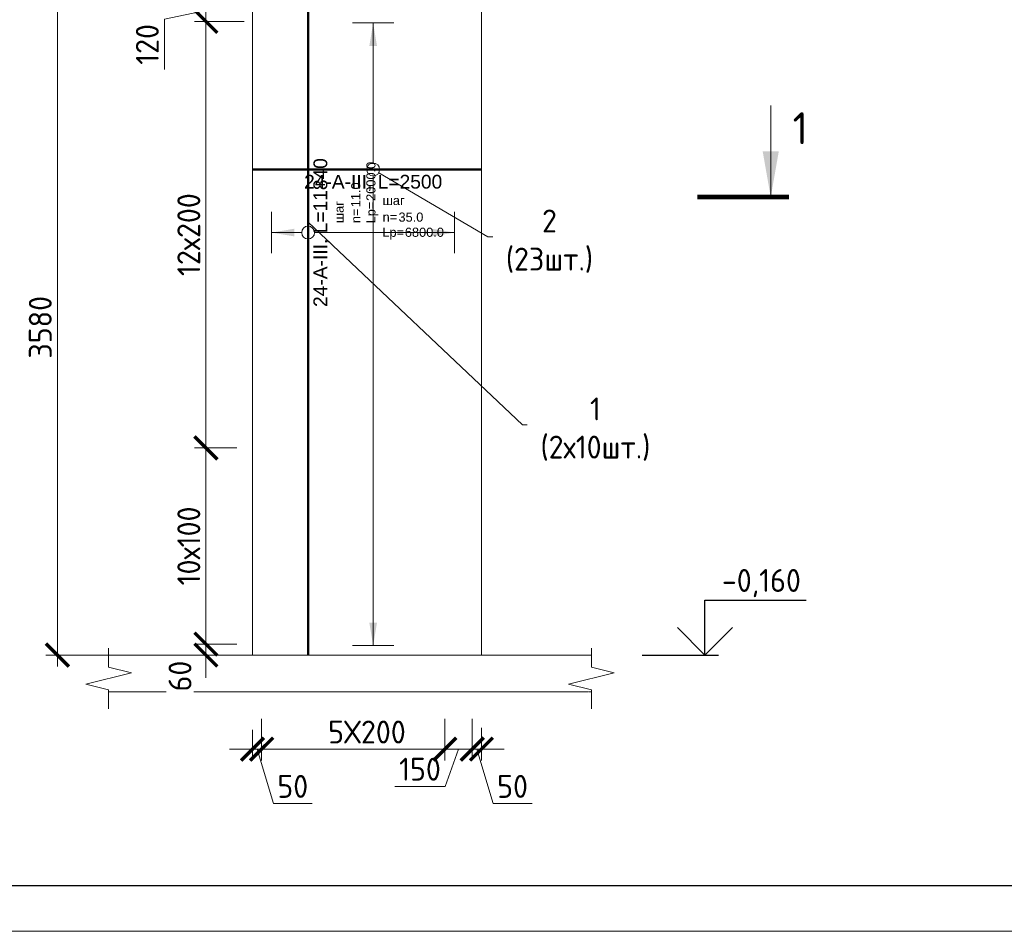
# Model space of a CAD drawing. Header units: millimetres. Extents: x 263826 to 1718326, y -423071 to 70137.
# Tile 422 of 486: x 908517 to 919269, y -140171 to -130216. Entities that reach past the tile are written whole.
import ezdxf
from ezdxf import colors
from ezdxf.entities.mleader import LeaderData, LeaderLine
from ezdxf.enums import TextEntityAlignment as Align
from ezdxf.math import Vec2, Vec3

# ---------------------------------------------------------------- set-up
doc = ezdxf.new("R2010")
doc.units = ezdxf.units.MM
doc.set_wipeout_variables(frame=1)
doc.linetypes.add('01 Штриховая _4 мм_', pattern=[6, 3.5, -2.5])
for name, color, linetype, lineweight in [('AF_Perekritie', 90, 'Continuous', 18), ('AF_Stena', 90, 'Continuous', 18), ('KR_Fundament', 253, 'Continuous', 18), ('АрмСтер', 2, 'Continuous', 50), ('Выноски', 20, 'Continuous', 20), ('подоснова', 151, 'Continuous', 5), ('размер', 1, 'Continuous', 25), ('РАЗМЕРЫ', 1, 'Continuous', 9), ('Текст', 7, 'Continuous', 25), ('ТОНКИЕ', 7, 'Continuous', 9)]:
    doc.layers.add(name, color=color, linetype=linetype, lineweight=lineweight)
doc.layers.add('PDF7_Text', color=7, linetype='Continuous')
doc.layers.add('ТОЛСТЫЕ_ОСНОВНЫЕ', color=6, linetype='Continuous')
doc.layers.add('АрмСтер_атрибуты', color=2, linetype='Continuous', lineweight=0, plot=False)
doc.styles.add('GOST-2.304_Type-B', font='GOST_Common.ttf')
doc.styles.add('PDF Times New Roman', font='times.ttf')
doc.styles.get("Standard").update_dxf_attribs({"font": 'arial.ttf'})
doc.styles.add('Аннотативный', font='arial.ttf')
doc.styles.add('ГОСТ', font='GOST_Common.ttf')
doc.dimstyles.new('мой 25', dxfattribs={"dimscale": 100, "dimtxt": 2.5, "dimasz": 2.5, "dimexe": 1.25, "dimexo": 0.625, "dimtad": 1, "dimdec": 0, "dimlfac": 0.5, "dimtxsty": 'GOST-2.304_Type-B', "dimblk": 'ARCHTICK', "dimcen": 2.5, "dimdle": 1.25, "dimaunit": 1, "dimadec": 1, "dimazin": 2, "dimtfac": 1, "dimtdec": 0, "dimtmove": 1, "dimatfit": 3, "dimfxl": 6, "dimfxlon": 1, "dimtfill": 1, "dimlwd": -1, "dimlwe": -1, "dimarcsym": 0})

# ---------------------------------------------------------------- blocks, each defined once
blk = doc.blocks.new('штамп кж1.1')
at = {"layer": 'PDF7_Text', "insert": (410912, -84467), "char_height": 180, "width": 6881.02, "attachment_point": 7, "style": 'PDF Times New Roman'}
blk.add_mtext('\\pi1015.18152;Жилой дом со встроенными помещениями \\P\\pi311.27381;общественно-делового и коммерческого назначения на \\P\\pi667.38051;первом этаже здания и встроенно-пристроенным \\P\\pi874.76335;поликлиническим учреждением (поз. 2.2-2.3)', dxfattribs=at)
at = {"layer": 'Текст', "color": 7, "insert": (411117, -81801), "char_height": 250, "attachment_point": 1, "style": 'ГОСТ'}
blk.add_mtext_dynamic_manual_height_columns('\\pi594.35517;{\\fTimes New Roman|b0|i0|c204|p18;\\C256;Строительство жилого комплекса со  встроенными помещениями \\P\\pi1441.86779;общественного-делового, коммерческого назначения и \\P\\pi41.3631;поликлиническим учреждением по адресу: г. Чита, ул. 1-я Коллективная}', width=11543.07, gutter_width=12.5, heights=[0], dxfattribs=at)
blk = doc.blocks.new('_None')
blk = doc.blocks.new('_ArchTick')
at = {"color": 0, "linetype": 'ByBlock', "const_width": 0.15}
blk.add_lwpolyline([(-0.5, -0.5), (0.5, 0.5)], dxfattribs=at)
blk = doc.blocks.new('*D2488')
at = {"layer": 'DEFPOINTS', "color": 0, "transparency": 16777216}
for p in [(911159, -137787), (913159, -137787), (911159, -138182)]:
    blk.add_point(p, dxfattribs=at)
at = {"layer": 'РАЗМЕРЫ', "color": 0, "linetype": 'Continuous', "transparency": 16777216}
for p, q in [((911159, -137850), (911159, -138307)), ((913159, -137850), (913159, -138307)), ((913284, -138182), (911034, -138182))]:
    blk.add_line(p, q, dxfattribs=at)
at = {"layer": 'РАЗМЕРЫ', "color": 0, "transparency": 16777216, "xscale": 250, "yscale": 250, "zscale": 250, "rotation": 180}
blk.add_blockref('_ArchTick', (911159, -138182), dxfattribs=at)
at = {"layer": 'РАЗМЕРЫ', "color": 0, "transparency": 16777216, "xscale": 250, "yscale": 250, "zscale": 250}
blk.add_blockref('_ArchTick', (913159, -138182), dxfattribs=at)
at = {"layer": 'РАЗМЕРЫ', "color": 0, "lineweight": 0, "transparency": 16777216, "insert": (912309, -137995), "char_height": 250, "attachment_point": 5, "style": 'GOST-2.304_Type-B', "bg_fill": 3, "box_fill_scale": 1.1, "bg_fill_color": 256, "bg_fill_true_color": 13158600, "bg_fill_transparency": 0}
blk.add_mtext('5Х200', dxfattribs=at)
blk = doc.blocks.new('*D2489')
at = {"layer": 'DEFPOINTS', "color": 0, "transparency": 16777216}
for p in [(911059, -137555, 1440), (911159, -137991), (911059, -138182)]:
    blk.add_point(p, dxfattribs=at)
at = {"layer": 'РАЗМЕРЫ', "color": 0, "linetype": 'Continuous', "transparency": 16777216}
for p, q in [((911059, -137972), (911059, -138307)), ((911159, -138053), (911159, -138307)), ((911059, -138182), (910809, -138182)), ((911159, -138182), (911059, -138182)), ((911159, -138182), (911059, -138182)), ((911109, -138182), (911287, -138776)), ((911159, -138182), (911409, -138182)), ((911287, -138776), (911712, -138776))]:
    blk.add_line(p, q, dxfattribs=at)
at = {"layer": 'РАЗМЕРЫ', "color": 0, "transparency": 16777216, "xscale": 250, "yscale": 250, "zscale": 250}
blk.add_blockref('_ArchTick', (911059, -138182), dxfattribs=at)
at = {"layer": 'РАЗМЕРЫ', "color": 0, "transparency": 16777216, "xscale": 250, "yscale": 250, "zscale": 250, "rotation": 180}
blk.add_blockref('_ArchTick', (911159, -138182), dxfattribs=at)
at = {"layer": 'РАЗМЕРЫ', "color": 0, "lineweight": 0, "transparency": 16777216, "insert": (911499, -138589), "char_height": 250, "attachment_point": 5, "style": 'GOST-2.304_Type-B', "bg_fill": 3, "box_fill_scale": 1.1, "bg_fill_color": 256, "bg_fill_true_color": 13158600, "bg_fill_transparency": 0}
blk.add_mtext('50', dxfattribs=at)
blk = doc.blocks.new('*D2490')
at = {"layer": 'DEFPOINTS', "color": 0, "transparency": 16777216}
for p in [(913159, -137787), (913459, -137787), (913459, -138182)]:
    blk.add_point(p, dxfattribs=at)
at = {"layer": 'РАЗМЕРЫ', "color": 0, "linetype": 'Continuous', "transparency": 16777216}
for p, q in [((913159, -137850), (913159, -138307)), ((913459, -137850), (913459, -138307)), ((913034, -138182), (913584, -138182)), ((913309, -138182), (913163, -138589)), ((913163, -138589), (912613, -138589))]:
    blk.add_line(p, q, dxfattribs=at)
at = {"layer": 'РАЗМЕРЫ', "color": 0, "transparency": 16777216, "xscale": 250, "yscale": 250, "zscale": 250}
blk.add_blockref('_ArchTick', (913459, -138182), dxfattribs=at)
at = {"layer": 'РАЗМЕРЫ', "color": 0, "lineweight": 0, "transparency": 16777216, "insert": (912888, -138401), "char_height": 250, "attachment_point": 5, "style": 'GOST-2.304_Type-B', "bg_fill": 3, "box_fill_scale": 1.1, "bg_fill_color": 256, "bg_fill_true_color": 13158600, "bg_fill_transparency": 0}
blk.add_mtext('150', dxfattribs=at)
at = {"layer": 'РАЗМЕРЫ', "color": 0, "transparency": 16777216, "xscale": 250, "yscale": 250, "zscale": 250, "rotation": 180}
blk.add_blockref('_ArchTick', (913159, -138182), dxfattribs=at)
blk = doc.blocks.new('*D2491')
at = {"layer": 'DEFPOINTS', "color": 0, "transparency": 16777216}
for p in [(913459, -137787), (913559, -137887), (913559, -138182)]:
    blk.add_point(p, dxfattribs=at)
at = {"layer": 'РАЗМЕРЫ', "color": 0, "linetype": 'Continuous', "transparency": 16777216}
for p, q in [((913459, -137850), (913459, -138307)), ((913559, -137950), (913559, -138307)), ((913459, -138182), (913209, -138182)), ((913459, -138182), (913559, -138182)), ((913459, -138182), (913559, -138182)), ((913509, -138182), (913687, -138776)), ((913559, -138182), (913809, -138182)), ((913687, -138776), (914112, -138776))]:
    blk.add_line(p, q, dxfattribs=at)
at = {"layer": 'РАЗМЕРЫ', "color": 0, "transparency": 16777216, "xscale": 250, "yscale": 250, "zscale": 250}
blk.add_blockref('_ArchTick', (913459, -138182), dxfattribs=at)
at = {"layer": 'РАЗМЕРЫ', "color": 0, "transparency": 16777216, "xscale": 250, "yscale": 250, "zscale": 250, "rotation": 180}
blk.add_blockref('_ArchTick', (913559, -138182), dxfattribs=at)
at = {"layer": 'РАЗМЕРЫ', "color": 0, "lineweight": 0, "transparency": 16777216, "insert": (913899, -138589), "char_height": 250, "attachment_point": 5, "style": 'GOST-2.304_Type-B', "bg_fill": 3, "box_fill_scale": 1.1, "bg_fill_color": 256, "bg_fill_true_color": 13158600, "bg_fill_transparency": 0}
blk.add_mtext('50', dxfattribs=at)
blk = doc.blocks.new('*U2397')
at = {"layer": 'РАЗМЕРЫ'}
for p, q in [((112.5, 800), (-112.5, 800)), ((112.5, -2600), (-112.5, -2600))]:
    blk.add_line(p, q, dxfattribs=at)
at = {"layer": 'РАЗМЕРЫ', "ltscale": 15}
blk.add_line((0, -2600), (0, 800), dxfattribs=at)
at = {"layer": 'РАЗМЕРЫ'}
for points in [[(0, 800), (20.9, 674.8), (-20.9, 674.8)], [(0, -2600), (20.9, -2474.8), (-20.9, -2474.8)]]:
    blk.add_solid(points, dxfattribs=at)
at = {"layer": 'АрмСтер_атрибуты', "color": 215, "ltscale": 15, "style": 'Аннотативный'}
for s, p in [('шаг', (51.4, -194.2)), ('n=', (51.4, -285.1)), ('Lр=', (50.2, -367.8))]:
    blk.add_text(s, height=50, dxfattribs=at).set_placement(p)
at = {"layer": 'АрмСтер_атрибуты', "flags": 9}
for tag, p in [('МАССА', (-1033.5, -10.5)), ('ОБОЗНАЧЕНИЕ', (-1033.5, -124.4))]:
    blk.add_attdef(tag, p, '', height=75, dxfattribs=at)
at = {"layer": 'АрмСтер_атрибуты', "style": 'Аннотативный', "flags": 8}
blk.add_attdef('ПОЗ', (110, 29.6), '', height=75, dxfattribs=at)
at = {"layer": 'АрмСтер_атрибуты', "color": 215, "style": 'Аннотативный'}
for tag, p, flags in [('ШАГ', (190.9, -194.2), 10), ('КОЛ', (138, -285.1), 8), ('ШИРИНА', (172.9, -367.8), 8)]:
    blk.add_attdef(tag, p, '', height=50, dxfattribs=dict(at, flags=flags))
at = {"linetype": 'Continuous', "lineweight": 0}
blk.add_wipeout([(35, 0), (28.3, 20.6), (10.8, 33.3), (-10.8, 33.3), (-28.3, 20.6), (-35, 0), (-28.3, -20.6), (-10.8, -33.3), (10.8, -33.3), (28.3, -20.6)], dxfattribs=at)
at = {"color": 0, "linetype": 'ByBlock', "lineweight": -2, "ltscale": 100}
blk.add_line((-657.5, 0), (592.5, 0), dxfattribs=at)
at = {"layer": 'РАЗМЕРЫ'}
blk.add_circle((0, 0), 35, dxfattribs=at)
at = {"layer": 'АрмСтер_атрибуты', "style": 'Аннотативный', "flags": 8}
blk.add_attdef('НАИМЕНОВАНИЕ', text='', height=75, dxfattribs=at).set_placement((0, -29.3), align=Align.TOP_CENTER)
blk = doc.blocks.new('*U2396')
at = {"layer": 'РАЗМЕРЫ'}
for p, q in [((112.5, 200), (-112.5, 200)), ((112.5, -800), (-112.5, -800))]:
    blk.add_line(p, q, dxfattribs=at)
at = {"layer": 'РАЗМЕРЫ', "ltscale": 15}
blk.add_line((0, -800), (0, 200), dxfattribs=at)
at = {"layer": 'РАЗМЕРЫ'}
for points in [[(0, 200), (20.9, 74.8), (-20.9, 74.8)], [(0, -800), (20.9, -674.8), (-20.9, -674.8)]]:
    blk.add_solid(points, dxfattribs=at)
at = {"layer": 'АрмСтер_атрибуты', "color": 215, "ltscale": 15, "style": 'Аннотативный'}
for s, p in [('шаг', (51.4, -194.2)), ('n=', (51.4, -285.1)), ('Lр=', (50.2, -367.8))]:
    blk.add_text(s, height=50, dxfattribs=at).set_placement(p)
at = {"layer": 'АрмСтер_атрибуты', "flags": 9}
for tag, p in [('МАССА', (-1363.3, -10.5)), ('ОБОЗНАЧЕНИЕ', (-1363.3, -124.4))]:
    blk.add_attdef(tag, p, '', height=75, dxfattribs=at)
at = {"layer": 'АрмСтер_атрибуты', "style": 'Аннотативный', "flags": 8}
blk.add_attdef('ПОЗ', (110, 29.6), '', height=75, dxfattribs=at)
at = {"layer": 'АрмСтер_атрибуты', "color": 215, "style": 'Аннотативный'}
for tag, p, flags in [('ШАГ', (190.9, -194.2), 10), ('КОЛ', (138, -285.1), 8), ('ШИРИНА', (172.9, -367.8), 8)]:
    blk.add_attdef(tag, p, '', height=50, dxfattribs=dict(at, flags=flags))
at = {"linetype": 'Continuous', "lineweight": 0}
blk.add_wipeout([(35, 0), (28.3, 20.6), (10.8, 33.3), (-10.8, 33.3), (-28.3, 20.6), (-35, 0), (-28.3, -20.6), (-10.8, -33.3), (10.8, -33.3), (28.3, -20.6)], dxfattribs=at)
at = {"color": 0, "linetype": 'ByBlock', "lineweight": -2, "ltscale": 100}
blk.add_line((-2307.2, 0), (3612.8, 0), dxfattribs=at)
at = {"layer": 'РАЗМЕРЫ'}
blk.add_circle((0, 0), 35, dxfattribs=at)
at = {"layer": 'АрмСтер_атрибуты', "style": 'Аннотативный', "flags": 8}
blk.add_attdef('НАИМЕНОВАНИЕ', text='', height=75, dxfattribs=at).set_placement((0, -29.3), align=Align.TOP_CENTER)
blk = doc.blocks.new('*U46')
at = {"layer": 'ТОЛСТЫЕ_ОСНОВНЫЕ', "color": 6}
blk.add_lwpolyline([(20, 5), (415, 5), (415, 292), (20, 292)], close=True, dxfattribs=at)
at = {"layer": 'ТОНКИЕ'}
blk.add_lwpolyline([(0, 0), (420, 0), (420, 297), (0, 297)], close=True, dxfattribs=at)
blk = doc.blocks.new('*D2499')
at = {"layer": 'DEFPOINTS', "color": 0, "transparency": 16777216}
for p in [(909848, -129995), (908929, -137155), (910407, -137155)]:
    blk.add_point(p, dxfattribs=at)
at = {"layer": 'РАЗМЕРЫ', "color": 0, "linetype": 'Continuous', "transparency": 16777216}
for p, q in [((908929, -129870), (908929, -137280)), ((909529, -129995), (908804, -129995)), ((909529, -137155), (908804, -137155))]:
    blk.add_line(p, q, dxfattribs=at)
at = {"layer": 'РАЗМЕРЫ', "color": 0, "transparency": 16777216, "xscale": 250, "yscale": 250, "zscale": 250}
for p, rotation in [((908929, -129995), 90), ((908929, -137155), 270)]:
    blk.add_blockref('_ArchTick', p, dxfattribs=dict(at, rotation=rotation))
at = {"layer": 'РАЗМЕРЫ', "color": 0, "lineweight": 0, "transparency": 16777216, "insert": (908742, -133575), "char_height": 250, "attachment_point": 5, "rotation": 90, "style": 'GOST-2.304_Type-B', "bg_fill": 3, "box_fill_scale": 1.1, "bg_fill_color": 256, "bg_fill_true_color": 13158600, "bg_fill_transparency": 0}
blk.add_mtext('3580', dxfattribs=at)
blk = doc.blocks.new('*D2988')
at = {"layer": 'DEFPOINTS', "color": 0, "transparency": 16777216}
for p in [(910831, -134892), (910551, -137035), (910950, -137035)]:
    blk.add_point(p, dxfattribs=at)
at = {"layer": 'РАЗМЕРЫ', "color": 0, "linetype": 'Continuous', "transparency": 16777216}
for p, q in [((910551, -134767), (910551, -137160)), ((910769, -134892), (910426, -134892)), ((910888, -137035), (910426, -137035))]:
    blk.add_line(p, q, dxfattribs=at)
at = {"layer": 'РАЗМЕРЫ', "color": 0, "transparency": 16777216, "xscale": 250, "yscale": 250, "zscale": 250}
for p, rotation in [((910551, -134892), 90), ((910551, -137035), 270)]:
    blk.add_blockref('_ArchTick', p, dxfattribs=dict(at, rotation=rotation))
at = {"layer": 'РАЗМЕРЫ', "color": 0, "lineweight": 0, "transparency": 16777216, "insert": (910364, -135963), "char_height": 250, "attachment_point": 5, "rotation": 90, "style": 'GOST-2.304_Type-B', "bg_fill": 3, "box_fill_scale": 1.1, "bg_fill_color": 256, "bg_fill_true_color": 13158600, "bg_fill_transparency": 0}
blk.add_mtext('10х100', dxfattribs=at)
blk = doc.blocks.new('*D2989')
at = {"layer": 'DEFPOINTS', "color": 0, "transparency": 16777216}
for p in [(910551, -130235), (911032, -130235), (910950, -134892)]:
    blk.add_point(p, dxfattribs=at)
at = {"layer": 'РАЗМЕРЫ', "color": 0, "linetype": 'Continuous', "transparency": 16777216}
for p, q in [((910551, -135017), (910551, -130110)), ((910969, -130235), (910426, -130235)), ((910888, -134892), (910426, -134892))]:
    blk.add_line(p, q, dxfattribs=at)
at = {"layer": 'РАЗМЕРЫ', "color": 0, "transparency": 16777216, "xscale": 250, "yscale": 250, "zscale": 250}
for p, rotation in [((910551, -130235), 90), ((910551, -134892), 270)]:
    blk.add_blockref('_ArchTick', p, dxfattribs=dict(at, rotation=rotation))
at = {"layer": 'РАЗМЕРЫ', "color": 0, "lineweight": 0, "transparency": 16777216, "insert": (910364, -132563), "char_height": 250, "attachment_point": 5, "rotation": 90, "style": 'GOST-2.304_Type-B', "bg_fill": 3, "box_fill_scale": 1.1, "bg_fill_color": 256, "bg_fill_true_color": 13158600, "bg_fill_transparency": 0}
blk.add_mtext('12х200', dxfattribs=at)
blk = doc.blocks.new('*D2990')
at = {"layer": 'DEFPOINTS', "color": 0, "transparency": 16777216}
for p in [(910950, -137035), (910551, -137155), (910705, -137155)]:
    blk.add_point(p, dxfattribs=at)
at = {"layer": 'РАЗМЕРЫ', "color": 0, "linetype": 'Continuous', "transparency": 16777216}
for p, q in [((910551, -137035), (910551, -136785)), ((910888, -137035), (910426, -137035)), ((910551, -137035), (910551, -137155)), ((910642, -137155), (910426, -137155)), ((910551, -137155), (910551, -137405))]:
    blk.add_line(p, q, dxfattribs=at)
at = {"layer": 'РАЗМЕРЫ', "color": 0, "lineweight": 0, "transparency": 16777216, "insert": (910268, -137384), "char_height": 250, "attachment_point": 5, "rotation": 90, "style": 'GOST-2.304_Type-B', "bg_fill": 3, "box_fill_scale": 1.1, "bg_fill_color": 256, "bg_fill_true_color": 13158600, "bg_fill_transparency": 0}
blk.add_mtext('60', dxfattribs=at)
at = {"layer": 'РАЗМЕРЫ', "color": 0, "transparency": 16777216, "xscale": 250, "yscale": 250, "zscale": 250}
for p, rotation in [((910551, -137035), 270), ((910551, -137155), 90)]:
    blk.add_blockref('_ArchTick', p, dxfattribs=dict(at, rotation=rotation))
blk = doc.blocks.new('*D2991')
at = {"layer": 'DEFPOINTS', "color": 0, "transparency": 16777216}
for p in [(910814, -129995), (910551, -130235), (910741, -130235)]:
    blk.add_point(p, dxfattribs=at)
at = {"layer": 'РАЗМЕРЫ', "color": 0, "linetype": 'Continuous', "transparency": 16777216}
for p, q in [((910551, -129870), (910551, -130360)), ((910752, -129995), (910426, -129995)), ((910551, -130115), (910099, -130211)), ((910099, -130211), (910099, -130761)), ((910679, -130235), (910426, -130235))]:
    blk.add_line(p, q, dxfattribs=at)
at = {"layer": 'РАЗМЕРЫ', "color": 0, "transparency": 16777216, "xscale": 250, "yscale": 250, "zscale": 250}
for p, rotation in [((910551, -129995), 90), ((910551, -130235), 270)]:
    blk.add_blockref('_ArchTick', p, dxfattribs=dict(at, rotation=rotation))
at = {"layer": 'РАЗМЕРЫ', "color": 0, "lineweight": 0, "transparency": 16777216, "insert": (909911, -130486), "char_height": 250, "attachment_point": 5, "rotation": 90, "style": 'GOST-2.304_Type-B', "bg_fill": 3, "box_fill_scale": 1.1, "bg_fill_color": 256, "bg_fill_true_color": 13158600, "bg_fill_transparency": 0}
blk.add_mtext('120', dxfattribs=at)

msp = doc.modelspace()

# ---------------------------------------------------------------- hatches: boundary and pattern name
at = {"layer": 'Выноски'}
msp.add_hatch(color=256, dxfattribs=at).paths.add_polyline_path([(916718.32012, -132153.02914), (916806.48362, -131653.02911), (916630.15663, -131653.02911)], flags=0)

# ---------------------------------------------------------------- linework, layer by layer
for points in [[(915999.17034, -136555.04405), (917104.44509, -136555.04405)], [(915999.17034, -137155.04405), (915999.17034, -136555.04405)], [(916299.17034, -136855.04405), (915999.17034, -137155.04405), (915699.17034, -136855.04405)], [(915314.60359, -137155.04405), (916149.17034, -137155.04405)]]:
    msp.add_lwpolyline(points)
at = {"layer": 'AF_Perekritie', "linetype": '01 Штриховая _4 мм_', "lineweight": 9}
for p, q in [((914678.79576, -137155.04405), (914760.15213, -137155.04405)), ((914760.15213, -137555.04405), (914678.79576, -137555.04405))]:
    msp.add_line(p, q, dxfattribs=at)
at = {"layer": 'AF_Stena', "lineweight": 20}
for p, q in [((911058.64666, -129995.04405), (911058.64666, -137155.04405)), ((913558.64666, -137155.04405), (913558.64666, -129995.04405))]:
    msp.add_line(p, q, dxfattribs=at)
for points in [[(914760.15213, -137230.04405), (914760.15213, -137080.04405)], [(914760.15213, -137230.04405), (914760.15213, -137285.04425)], [(914760.15213, -137285.04425), (915010.15213, -137347.54425)], [(909737.86758, -137347.54425), (909237.86758, -137472.54425)], [(915010.15213, -137347.54425), (914510.15213, -137472.54425)], [(909237.86758, -137472.54425), (909487.86758, -137535.04425)], [(914510.15213, -137472.54425), (914760.15213, -137535.04425)], [(909487.86758, -137535.04425), (909487.86758, -137590.04445)], [(909487.86758, -137590.04445), (909487.86758, -137740.04445)], [(914760.15213, -137535.04425), (914760.15213, -137590.04445)], [(914760.15213, -137590.04445), (914760.15213, -137740.04445)]]:
    msp.add_lwpolyline(points, dxfattribs=at)
at = {"layer": 'Выноски'}
msp.add_line((916718.32012, -132153.02914), (916718.32012, -131153.02909), dxfattribs=at)
msp.add_lwpolyline([(915918.32008, -132153.02914, 50, 50, 0), (916918.32013, -132153.02914, 50, 50, 0)], format="xyseb", dxfattribs=at)

# ---------------------------------------------------------------- block references
at = {"layer": 'размер'}
for p in [(161796.45868, -53568.49652, 3100), (206903.30356, -53568.49652, 3100), (251949.41622, -53568.49652, 3100), (386772.76955, -53568.49652, 3100), (477895.14991, -53738.20886), (296861.80983, -53769.4628, 3100), (341774.20345, -53769.4628, 3100), (433578.08002, -53769.4628, 3100)]:
    msp.add_blockref('штамп кж1.1', p, dxfattribs=at)

# ---------------------------------------------------------------- texts
at = {"style": 'GOST-2.304_Type-B'}
msp.add_text('-0,160', height=249.999994, dxfattribs=at).set_placement((916185.08881, -136465.04405))
at = {"ltscale": 100, "char_height": 250, "width": 17398.1240905, "attachment_point": 1, "style": 'GOST-2.304_Type-B'}
for s, insert in [('\\pi-750,l750,t750,5000;1.^IОбщие примечания см. лист 1\\P2.^IШпильки поз.3 устанавливать с шагом 400 по вертикали и с шагом  400 по горизонтали .\\P3.^IАрмирование пилонов  выполнять отдельными стержнями. Арматуру вязать вязальной проволокой в каждом пересечении.\\P{\\C7;4.^IДиаметр оправки стержня при d<20мм - 5d, при d≥20мм - 8d}', (791628.68474, -130547.39802, 3100)), ('\\pi-750,l750,t750,5000;1.^IОбщие примечания см. лист 1\\P2.^IШпильки поз.3 устанавливать с шагом 400 по вертикали и с шагом  400 по горизонтали .\\P3.^IАрмирование пилонов  выполнять отдельными стержнями. Арматуру вязать вязальной проволокой в каждом пересечении.\\P{\\C7;4.^IДиаметр оправки стержня при d<20мм - 5d, при d≥20мм - 8d}', (746784.06694, -130748.36431, 3100)), ('\\pi-750,l750,t750,5000;1.^IОбщие примечания см. лист 1\\P2.^IШпильки поз.3 устанавливать с шагом 400 по вертикали и с шагом  400 по горизонтали .\\P3.^IАрмирование пилонов  выполнять отдельными стержнями. Арматуру вязать вязальной проволокой в каждом пересечении.\\P{\\C7;4.^IДиаметр оправки стержня при d<20мм - 5d, при d≥20мм - 8d}', (838433.99521, -130748.36431, 3100)), ('\\pi-750,l750,t750,5000;1.^IОбщие примечания см. лист 1\\P2.^IШпильки поз.3 устанавливать с шагом 400 по вертикали и с шагом  400 по горизонтали.\\P3.^IАрмирование пилонов  выполнять отдельными стержнями. Арматуру вязать вязальной проволокой в каждом пересечении.', (882008.30767, -132467.30565))]:
    msp.add_mtext(s, dxfattribs=dict(at, insert=insert))
at = {"layer": 'Выноски', "style": 'GOST-2.304_Type-B'}
msp.add_text('1', height=350.00002, dxfattribs=at).set_placement((916957.6872, -131576.16205))
at = {"layer": 'Текст', "color": 7, "char_height": 250, "attachment_point": 1, "style": 'ГОСТ'}
for s, insert in [('\\pi3500;\\P\\pi2444.69697;Общие данные{\\H1.83333x; }', (448515.39525, -137998.86693)), ('\\pi3500;{\\C256;\\P\\pi2464.39394;Пилон П1 (1ЭТ)}', (527547.93827, -138202.71786, 3100)), ('\\pi3500;{\\C256;\\P\\pi2439.39394;Пилон П2 (1ЭТ)}', (572654.78314, -138202.71786, 3100)), ('\\pi3500;{\\C256;\\P\\pi2482.19697;Пилон П3(1ЭТ)}', (617761.62801, -138202.71786, 3100)), ('\\pi3500;{\\C256;\\P\\pi2469.69697;Пилон П4(1ЭТ)}', (662807.74067, -138202.71786, 3100)), ('\\pi3500;{\\C256;\\P\\pi2439.39394;Пилон П7 (1ЭТ)}', (797631.09401, -138202.71786, 3100)), ('\\pi3500;{\\C256;\\P\\pi2439.39394;Пилон П9 (1ЭТ) }', (888753.47436, -138372.43021)), ('\\pi3500;{\\C256;\\P\\pi2439.39394;Пилон П5 (1ЭТ) }', (707720.13429, -138549.9473, 3100)), ('\\pi3500;{\\C256;\\P\\pi2439.39394;Пилон П6 (1ЭТ) }', (752632.5279, -138549.9473, 3100)), ('\\pi3500;{\\C256;\\P\\pi2439.39394;Пилон П8 (1ЭТ) }', (844436.40447, -138549.9473, 3100))]:
    msp.add_mtext_dynamic_manual_height_columns(s, width=7000, gutter_width=12.5, heights=[1500], dxfattribs=dict(at, insert=insert))

# ---------------------------------------------------------------- leaders
at = {"layer": 'подоснова'}
ml = msp.add_multileader_mtext('Standard', dxfattribs=at)
ml.set_content('2 (23шт.)', color=256, style='GOST-2.304_Type-B')
ml.set_leader_properties(color=256, linetype='ByLayer', lineweight=15)
ml.set_arrow_properties(name='NONE')
ml.build(insert=Vec2(0, 0))
ml.multileader.update_dxf_attribs({"text_left_attachment_type": 6, "text_right_attachment_type": 6, "dogleg_length": 10, "arrow_head_size": 18})
ctx = ml.context
ctx.base_point, ctx.char_height, ctx.arrow_head_size, ctx.landing_gap_size, ctx.plane_origin = Vec3(913639.32688, -132588.57304), 250, 18, 20, Vec3(911536.47906, -132042.52723)
ctx.left_attachment, ctx.right_attachment, ctx.text_align_type = 6, 6, 1
notes = []
notes.append((ctx, [(0, (1, 1, 0), (913629.32688, -132588.57304), (1, 0), 10, [(0, [(912377.06403, -131851.56475)], 0, [])])]))
ctx.mtext.insert, ctx.mtext.width, ctx.mtext.alignment, ctx.mtext.flow_direction = Vec3(914302.12991, -132288.57304), 22.8977991, 2, 5
ml = msp.add_multileader_mtext('Standard', dxfattribs=at)
ml.set_content('1 (2х10шт.)', color=256, style='GOST-2.304_Type-B')
ml.set_leader_properties(color=256, linetype='ByLayer', lineweight=15)
ml.set_arrow_properties(name='NONE')
ml.build(insert=Vec2(0, 0))
ml.multileader.update_dxf_attribs({"text_left_attachment_type": 6, "text_right_attachment_type": 6, "dogleg_length": 10, "arrow_head_size": 18})
ctx = ml.context
ctx.base_point, ctx.char_height, ctx.arrow_head_size, ctx.landing_gap_size, ctx.plane_origin = Vec3(914016.19519, -134641.45298), 250, 18, 20, Vec3(911262.59228, -128759.36947)
ctx.left_attachment, ctx.right_attachment, ctx.text_align_type = 6, 6, 1
notes.append((ctx, [(0, (1, 1, 0), (914006.19519, -134641.45298), (1, 0), 10, [(0, [(911666.48547, -132427.43491)], 0, [])])]))
ctx.mtext.insert, ctx.mtext.width, ctx.mtext.alignment, ctx.mtext.flow_direction = Vec3(914803.99822, -134341.45298), 22.8977991, 2, 5
for ctx, leaders in notes:
    for number, flags, end, landing, length, lines in leaders:
        leader = LeaderData()
        leader.index, (leader.has_last_leader_line, leader.has_dogleg_vector, leader.attachment_direction) = number, flags
        leader.last_leader_point, leader.dogleg_vector, leader.dogleg_length = Vec3(end), Vec3(landing), length
        for number, points, colour, breaks in lines:
            line = LeaderLine()
            line.index, line.vertices, line.color, line.breaks = number, Vec3.list(points), colors.encode_raw_color(colour), breaks
            leader.lines.append(line)
        ctx.leaders.append(leader)

# ---------------------------------------------------------------- next in the draw order: block references
at = {"layer": 'АрмСтер', "ltscale": 15}
ref = msp.add_blockref('*U2397', (912377.06403, -131851.56475), dxfattribs=dict(at, xscale=2, yscale=2, zscale=2))
ref.add_attrib('НАИМЕНОВАНИЕ', '24-A-III, L=2500', dxfattribs={"layer": 'АрмСтер_атрибуты', "height": 150, "style": 'Аннотативный', "flags": 8}).set_placement((912377.06403, -131910.24243), align=Align.TOP_CENTER)
ref.add_attrib('КОЛ', '35.0', (912653.16164, -132421.81515), dxfattribs={"layer": 'АрмСтер_атрибуты', "color": 215, "height": 100, "style": 'Аннотативный', "flags": 8})
ref.add_attrib('ШИРИНА', '6800.0', (912722.8338, -132587.16351), dxfattribs={"layer": 'АрмСтер_атрибуты', "color": 215, "height": 100, "style": 'Аннотативный', "flags": 8})

# ---------------------------------------------------------------- next in the draw order: dimensions: what is measured, and where the dimension line sits
at = {"layer": 'РАЗМЕРЫ', "color": 146, "lineweight": 0, "true_color": 0x006272}
dim = msp.add_linear_dim(base=(911158.64666, -138182.25717, -1439.99999), p1=(913158.64666, -137787.48964, -1439.99999), p2=(911158.64666, -137787.48964, -1439.99999), angle=180, text='5Х200', dimstyle='мой 25', dxfattribs=at)
dim.commit()
dim.dimension.update_dxf_attribs({"geometry": '*D2488', "text_midpoint": (912308.64666, -138182.25717, -1439.99999), "dimtype": 160})

# ---------------------------------------------------------------- next in the draw order: block references
at = {"layer": 'АрмСтер', "ltscale": 15}
ref = msp.add_blockref('*U2396', (911666.48547, -132540.58403), dxfattribs=dict(at, xscale=2, yscale=2, zscale=2, rotation=90))
ref.add_attrib('НАИМЕНОВАНИЕ', '24-A-III, L=11840', dxfattribs={"layer": 'АрмСтер_атрибуты', "height": 150, "rotation": 90, "style": 'Аннотативный', "flags": 8}).set_placement((911725.16315, -132540.58403), align=Align.TOP_CENTER)
ref.add_attrib('КОЛ', '11.0', (912236.73588, -132264.48642), dxfattribs={"layer": 'АрмСтер_атрибуты', "color": 215, "height": 100, "rotation": 90, "style": 'Аннотативный', "flags": 8})
ref.add_attrib('ШИРИНА', '2000.0', (912402.08423, -132194.81426), dxfattribs={"layer": 'АрмСтер_атрибуты', "color": 215, "height": 100, "rotation": 90, "style": 'Аннотативный', "flags": 8})

# ---------------------------------------------------------------- next in the draw order: dimensions: what is measured, and where the dimension line sits
at = {"layer": 'РАЗМЕРЫ', "color": 146, "lineweight": 0, "true_color": 0x006272}
dim = msp.add_linear_dim(base=(911058.64666, -138182.25717, -1439.99999), p1=(911158.64666, -137990.94855, -1439.99999), p2=(911058.64666, -137555.04405), dimstyle='мой 25', dxfattribs=at)
dim.commit()
dim.dimension.update_dxf_attribs({"geometry": '*D2489', "text_midpoint": (911349.27166, -138588.50717, -1439.99999)})
dim = msp.add_linear_dim(base=(913458.64666, -138182.25717, -1439.99999), p1=(913158.64666, -137787.48964, -1439.99999), p2=(913458.64666, -137787.48964, -1439.99999), angle=180, dimstyle='мой 25', dxfattribs=at)
dim.commit()
dim.dimension.update_dxf_attribs({"geometry": '*D2490', "text_midpoint": (913100.13844, -138588.50717, -1439.99999), "dimtype": 160})

# ---------------------------------------------------------------- next in the draw order: linework, layer by layer
at = {"layer": 'AF_Stena', "lineweight": 0}
msp.add_line((911058.64666, -137155.04405), (913558.64666, -137155.04405), dxfattribs=at)
at = {"layer": 'KR_Fundament', "lineweight": 9}
for p, q in [((914760.15213, -137155.04405), (909487.86758, -137155.04405)), ((909487.86758, -137555.04405), (914678.69655, -137555.04405))]:
    msp.add_line(p, q, dxfattribs=at)

# ---------------------------------------------------------------- next in the draw order: dimensions: what is measured, and where the dimension line sits
at = {"layer": 'РАЗМЕРЫ', "color": 146, "lineweight": 0, "true_color": 0x006272}
dim = msp.add_linear_dim(base=(913558.63445, -138182.25717, -1439.99999), p1=(913458.64666, -137787.48964, -1439.99999), p2=(913558.63445, -137887.48964, -1439.99999), angle=180, dimstyle='мой 25', dxfattribs=at)
dim.commit()
dim.dimension.update_dxf_attribs({"geometry": '*D2491', "text_midpoint": (913749.26555, -138588.50717, -1439.99999)})

# ---------------------------------------------------------------- next in the draw order: block references
at = {"xscale": 100, "yscale": 100, "zscale": 100}
msp.add_blockref('*U46', (904252.04047, -140171.46392), dxfattribs=at)

# ---------------------------------------------------------------- next in the draw order: dimensions: what is measured, and where the dimension line sits
at = {"layer": 'РАЗМЕРЫ', "color": 146, "lineweight": 0}
dim = msp.add_linear_dim(base=(908929.37019, -137155.04405), p1=(909848.33752, -129995.04405), p2=(910407.01072, -137155.04405), angle=90, dimstyle='мой 25', dxfattribs=at)
dim.commit()
dim.dimension.update_dxf_attribs({"geometry": '*D2499', "text_midpoint": (908741.87019, -133575.04405)})

# ---------------------------------------------------------------- next in the draw order: linework, layer by layer
at = {"layer": 'AF_Stena', "lineweight": 20}
for points in [[(909487.86758, -137230.04405), (909487.86758, -137080.04405)], [(909487.86758, -137230.04405), (909487.86758, -137285.04425)], [(909487.86758, -137285.04425), (909737.86758, -137347.54425)]]:
    msp.add_lwpolyline(points, dxfattribs=at)
at = {"layer": 'KR_Fundament', "lineweight": 9}
msp.add_line((914678.69655, -137155.04405), (909487.86758, -137155.04405), dxfattribs=at)

# ---------------------------------------------------------------- next in the draw order: dimensions: what is measured, and where the dimension line sits
at = {"layer": 'РАЗМЕРЫ', "color": 146, "lineweight": 0, "true_color": 0x006272}
dim = msp.add_linear_dim(base=(910551.20288, -137035.04405), p1=(910831.21963, -134891.60677), p2=(910950.23822, -137035.04405), angle=90, text='10х100', dimstyle='мой 25', dxfattribs=at)
dim.commit()
dim.dimension.update_dxf_attribs({"geometry": '*D2988', "text_midpoint": (910363.70288, -135963.32541)})

# ---------------------------------------------------------------- next in the draw order: dimensions: what is measured, and where the dimension line sits
dim = msp.add_linear_dim(base=(910551.20288, -130235.04405), p1=(910950.23822, -134891.60677), p2=(911031.52727, -130235.04405), angle=90, text='12х200', dimstyle='мой 25', dxfattribs=at)
dim.commit()
dim.dimension.update_dxf_attribs({"geometry": '*D2989', "text_midpoint": (910363.70288, -132563.32541)})
dim = msp.add_linear_dim(base=(910551.20288, -137155.04405), p1=(910950.23822, -137035.04405), p2=(910704.95288, -137155.04405), angle=90, dimstyle='мой 25', dxfattribs=at)
dim.commit()
dim.dimension.update_dxf_attribs({"geometry": '*D2990', "text_midpoint": (910455.69931, -137383.89683), "dimtype": 160})

# ---------------------------------------------------------------- next in the draw order: dimensions: what is measured, and where the dimension line sits
dim = msp.add_linear_dim(base=(910551.20288, -130235.04405), p1=(910814.41976, -129995.04405), p2=(910741.20474, -130235.04405), angle=90, dimstyle='мой 25', dxfattribs=at)
dim.commit()
dim.dimension.update_dxf_attribs({"geometry": '*D2991', "text_midpoint": (910098.57589, -130273.60831), "dimtype": 160})

doc.saveas('drawing.dxf')
